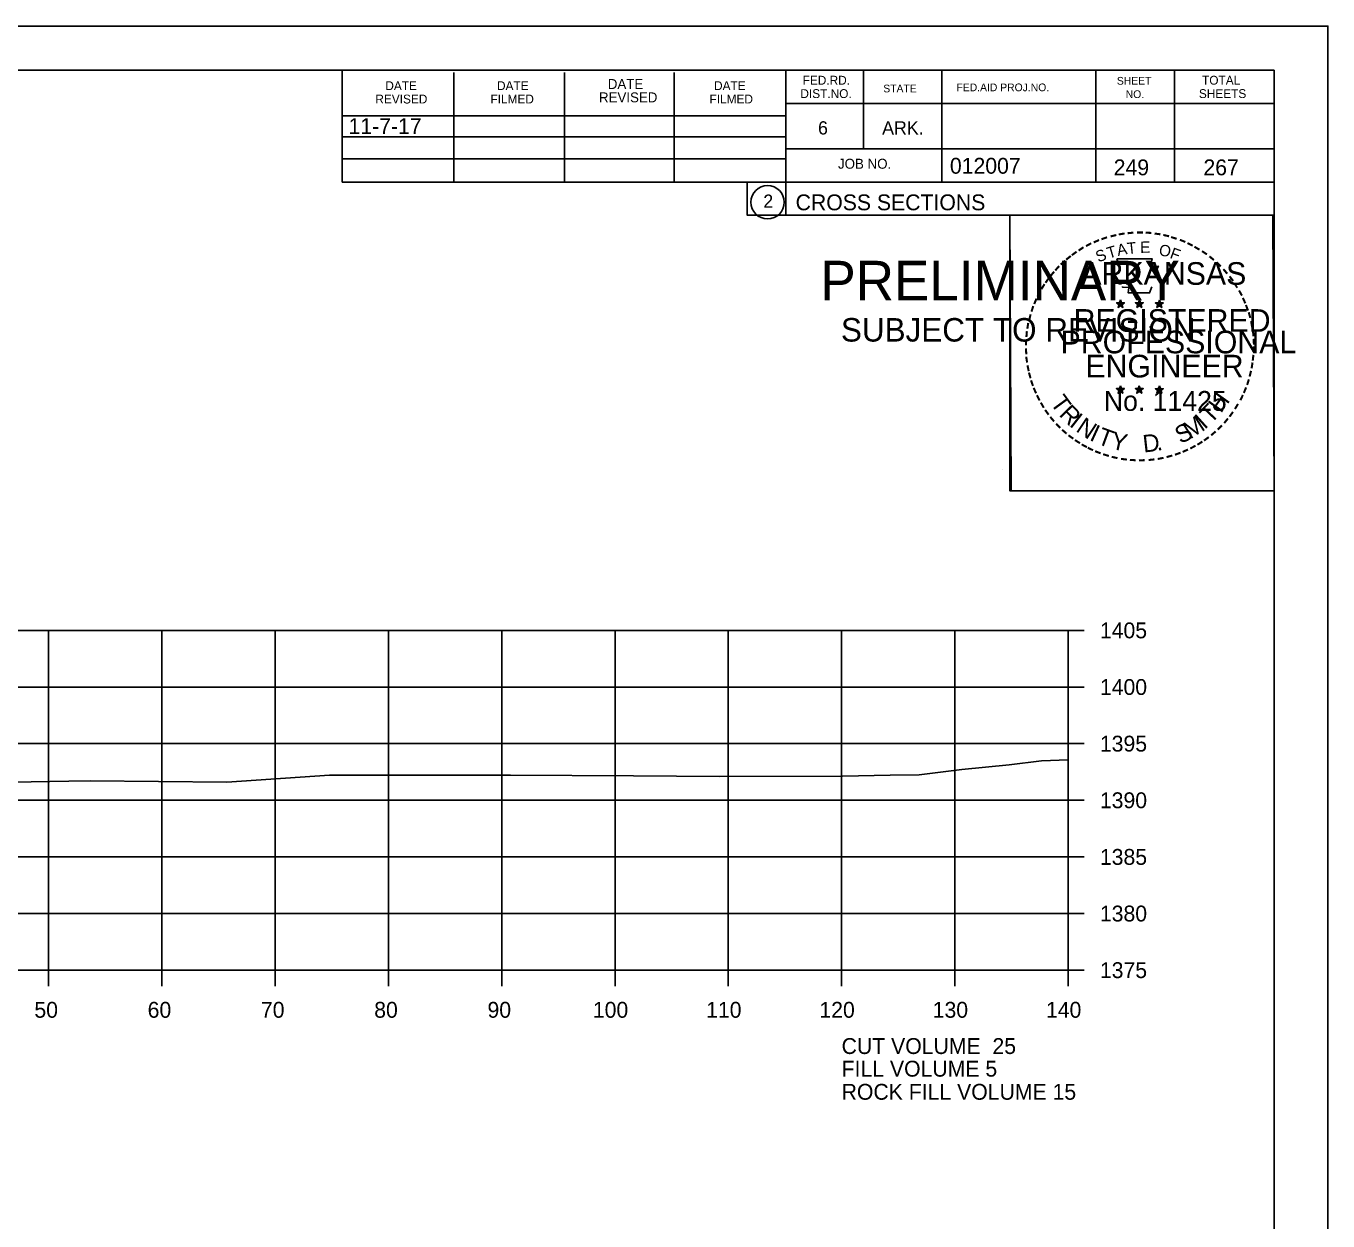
# Model space of a CAD drawing. Extents: x 1374311 to 1383814, y 384102 to 406278.
# Drawn here: x 1382688.1 to 1382803, y 405746.3 to 405851.8 of the extents above; entities that cross this region are included whole.
import ezdxf

# ---------------------------------------------------------------- set-up
doc = ezdxf.new("R2010")
doc.units = 0
for name, color, linetype in [('R_Axis', 7, 'Continuous'), ('R_Axis Annot', 7, 'Continuous'), ('R_Border', 7, 'Continuous'), ('R_Border PE', 7, 'Continuous'), ('R_Border Prem', 7, 'Continuous'), ('R_Exist Surface', 7, 'Continuous'), ('R_Fin Surface', 7, 'Continuous'), ('R_Grid', 7, 'Continuous'), ('R_No Plot', 7, 'Continuous'), ('R_Water', 7, 'Continuous')]:
    doc.layers.add(name, color=color, linetype=linetype)

msp = doc.modelspace()

# ---------------------------------------------------------------- linework, layer by layer
at = {"layer": 'R_Axis'}
for p, q in [((1382780.07, 405768.4), (1382780.07, 405798.4)), ((1382781.47, 405798.4), (1382780.07, 405798.4)), ((1382781.47, 405793.4), (1382780.07, 405793.4)), ((1382781.47, 405788.4), (1382780.07, 405788.4)), ((1382781.47, 405783.4), (1382780.07, 405783.4)), ((1382781.47, 405778.4), (1382780.07, 405778.4)), ((1382781.47, 405773.4), (1382780.07, 405773.4)), ((1382500.07, 405768.4), (1382780.07, 405768.4)), ((1382690.07, 405767), (1382690.07, 405768.4)), ((1382700.07, 405767), (1382700.07, 405768.4)), ((1382710.07, 405767), (1382710.07, 405768.4)), ((1382720.07, 405767), (1382720.07, 405768.4)), ((1382730.07, 405767), (1382730.07, 405768.4)), ((1382740.07, 405767), (1382740.07, 405768.4)), ((1382750.07, 405767), (1382750.07, 405768.4)), ((1382760.07, 405767), (1382760.07, 405768.4)), ((1382770.07, 405767), (1382770.07, 405768.4)), ((1382780.07, 405767), (1382780.07, 405768.4)), ((1382781.47, 405768.4), (1382780.07, 405768.4))]:
    msp.add_line(p, q, dxfattribs=at)
at = {"layer": 'R_Border'}
for p, q in [((1382482.07, 405847.86), (1382798.25, 405847.86)), ((1382715.99, 405837.98), (1382715.99, 405847.86)), ((1382725.85, 405837.98), (1382725.85, 405847.66)), ((1382735.61, 405837.98), (1382735.61, 405847.66)), ((1382745.29, 405837.98), (1382745.29, 405847.66)), ((1382755.15, 405847.86), (1382755.15, 405835.06)), ((1382761.99, 405847.86), (1382761.99, 405840.92)), ((1382768.93, 405847.86), (1382768.93, 405837.98)), ((1382782.51, 405847.86), (1382782.51, 405837.98)), ((1382789.45, 405847.86), (1382789.45, 405837.98)), ((1382798.25, 405642.4), (1382798.25, 405847.86)), ((1382798.25, 405844.92), (1382755.15, 405844.92)), ((1382798.25, 405844.94), (1382798.25, 405844.94)), ((1382715.99, 405843.84), (1382755.15, 405843.84)), ((1382715.99, 405841.98), (1382755.15, 405841.98)), ((1382798.25, 405840.92), (1382755.15, 405840.92)), ((1382758.11, 405840.92), (1382798.25, 405840.92)), ((1382715.99, 405837.98), (1382715.99, 405840.04)), ((1382715.99, 405840.04), (1382755.15, 405840.04)), ((1382798.25, 405837.98), (1382715.99, 405837.98)), ((1382755.15, 405835.06), (1382798.25, 405835.06))]:
    msp.add_line(p, q, dxfattribs=at)
msp.add_circle((1382753.54, 405836.2), 1.47, dxfattribs=at)
at = {"layer": 'R_Border PE'}
for p, q in [((1382784.69, 405827.57), (1382784.64, 405827.32)), ((1382784.69, 405827.21), (1382784.69, 405827.57)), ((1382784.69, 405827.57), (1382784.73, 405827.32)), ((1382786.36, 405827.57), (1382786.31, 405827.32)), ((1382786.36, 405827.21), (1382786.36, 405827.57)), ((1382786.36, 405827.57), (1382786.4, 405827.32)), ((1382788.12, 405827.56), (1382788.08, 405827.31)), ((1382788.12, 405827.2), (1382788.12, 405827.56)), ((1382788.12, 405827.56), (1382788.17, 405827.31)), ((1382784.34, 405827.32), (1382784.69, 405827.21)), ((1382784.34, 405827.32), (1382784.59, 405827.27)), ((1382784.34, 405827.32), (1382784.57, 405827.2)), ((1382784.47, 405826.91), (1382784.69, 405827.21)), ((1382784.47, 405826.91), (1382784.6, 405827.15)), ((1382784.47, 405826.91), (1382784.68, 405827.13)), ((1382784.9, 405826.91), (1382784.68, 405827.12)), ((1382785.03, 405827.32), (1382784.69, 405827.21)), ((1382784.9, 405826.91), (1382784.69, 405827.21)), ((1382785.03, 405827.32), (1382784.75, 405827.27)), ((1382784.9, 405826.91), (1382784.76, 405827.2)), ((1382785.03, 405827.32), (1382784.83, 405827.22)), ((1382786.01, 405827.32), (1382786.36, 405827.21)), ((1382786.01, 405827.32), (1382786.26, 405827.27)), ((1382786.01, 405827.32), (1382786.24, 405827.2)), ((1382786.14, 405826.91), (1382786.36, 405827.21)), ((1382786.14, 405826.91), (1382786.27, 405827.15)), ((1382786.14, 405826.91), (1382786.35, 405827.13)), ((1382786.57, 405826.91), (1382786.35, 405827.12)), ((1382786.7, 405827.32), (1382786.36, 405827.21)), ((1382786.57, 405826.91), (1382786.36, 405827.21)), ((1382786.7, 405827.32), (1382786.42, 405827.27)), ((1382786.57, 405826.91), (1382786.43, 405827.2)), ((1382786.7, 405827.32), (1382786.5, 405827.22)), ((1382787.77, 405827.31), (1382788.12, 405827.2)), ((1382787.77, 405827.31), (1382788.02, 405827.26)), ((1382787.77, 405827.31), (1382788.01, 405827.18)), ((1382787.9, 405826.9), (1382788.12, 405827.2)), ((1382787.9, 405826.9), (1382788.03, 405827.14)), ((1382787.9, 405826.9), (1382788.12, 405827.12)), ((1382788.47, 405827.31), (1382788.12, 405827.2)), ((1382788.33, 405826.9), (1382788.12, 405827.2)), ((1382788.33, 405826.9), (1382788.12, 405827.11)), ((1382788.47, 405827.31), (1382788.18, 405827.26)), ((1382788.33, 405826.9), (1382788.2, 405827.19)), ((1382788.47, 405827.31), (1382788.26, 405827.2)), ((1382784.33, 405819.75), (1382784.68, 405819.63)), ((1382784.33, 405819.75), (1382784.59, 405819.7)), ((1382784.33, 405819.75), (1382784.57, 405819.62)), ((1382784.47, 405819.34), (1382784.68, 405819.63)), ((1382784.47, 405819.34), (1382784.59, 405819.58)), ((1382784.47, 405819.34), (1382784.68, 405819.55)), ((1382784.68, 405820), (1382784.64, 405819.75)), ((1382784.68, 405819.63), (1382784.68, 405820)), ((1382784.68, 405820), (1382784.73, 405819.75)), ((1382785.03, 405819.75), (1382784.68, 405819.63)), ((1382784.89, 405819.34), (1382784.68, 405819.63)), ((1382784.89, 405819.34), (1382784.68, 405819.55)), ((1382785.03, 405819.75), (1382784.74, 405819.7)), ((1382784.89, 405819.34), (1382784.76, 405819.63)), ((1382785.03, 405819.75), (1382784.82, 405819.64)), ((1382786, 405819.75), (1382786.35, 405819.63)), ((1382786, 405819.75), (1382786.25, 405819.7)), ((1382786, 405819.75), (1382786.24, 405819.62)), ((1382786.13, 405819.34), (1382786.35, 405819.63)), ((1382786.13, 405819.34), (1382786.26, 405819.58)), ((1382786.13, 405819.34), (1382786.35, 405819.55)), ((1382786.35, 405820), (1382786.31, 405819.75)), ((1382786.35, 405819.63), (1382786.35, 405820)), ((1382786.35, 405820), (1382786.4, 405819.75)), ((1382786.7, 405819.75), (1382786.35, 405819.63)), ((1382786.56, 405819.34), (1382786.35, 405819.63)), ((1382786.56, 405819.34), (1382786.35, 405819.55)), ((1382786.7, 405819.75), (1382786.41, 405819.7)), ((1382786.56, 405819.34), (1382786.43, 405819.63)), ((1382786.7, 405819.75), (1382786.49, 405819.64)), ((1382787.77, 405819.74), (1382788.12, 405819.62)), ((1382787.77, 405819.74), (1382788.02, 405819.69)), ((1382787.77, 405819.74), (1382788.01, 405819.61)), ((1382787.9, 405819.33), (1382788.12, 405819.62)), ((1382787.9, 405819.33), (1382788.03, 405819.57)), ((1382787.9, 405819.33), (1382788.12, 405819.54)), ((1382788.12, 405819.99), (1382788.08, 405819.74)), ((1382788.12, 405819.62), (1382788.12, 405819.99)), ((1382788.12, 405819.99), (1382788.17, 405819.74)), ((1382788.46, 405819.74), (1382788.12, 405819.62)), ((1382788.33, 405819.33), (1382788.12, 405819.62)), ((1382788.33, 405819.33), (1382788.12, 405819.54)), ((1382788.46, 405819.74), (1382788.18, 405819.69)), ((1382788.33, 405819.33), (1382788.19, 405819.62)), ((1382788.46, 405819.74), (1382788.26, 405819.63))]:
    msp.add_line(p, q, dxfattribs=at)
for points in [[(1382784.38, 405831.2), (1382784.65, 405830.37)], [(1382787.89, 405830.27), (1382788.03, 405830.56), (1382787.35, 405830.53), (1382787.49, 405831.2), (1382784.38, 405831.2)], [(1382784.87, 405828.77), (1382784.87, 405828.69), (1382785.43, 405828.67), (1382785.38, 405828.19), (1382787.25, 405828.19), (1382787.45, 405828.73)], [(1382784.69, 405827.57), (1382784.9, 405826.91), (1382784.34, 405827.32), (1382785.03, 405827.32), (1382784.47, 405826.91), (1382784.69, 405827.57)], [(1382786.36, 405827.57), (1382786.57, 405826.91), (1382786.01, 405827.32), (1382786.7, 405827.32), (1382786.14, 405826.91), (1382786.36, 405827.57)], [(1382788.12, 405827.56), (1382788.33, 405826.9), (1382787.77, 405827.31), (1382788.47, 405827.31), (1382787.9, 405826.9), (1382788.12, 405827.56)], [(1382784.68, 405820), (1382784.89, 405819.34), (1382784.33, 405819.75), (1382785.03, 405819.75), (1382784.47, 405819.34), (1382784.68, 405820)], [(1382786.35, 405820), (1382786.56, 405819.34), (1382786, 405819.75), (1382786.7, 405819.75), (1382786.13, 405819.34), (1382786.35, 405820)], [(1382788.12, 405819.99), (1382788.33, 405819.33), (1382787.77, 405819.74), (1382788.46, 405819.74), (1382787.9, 405819.33), (1382788.12, 405819.99)]]:
    msp.add_lwpolyline(points, dxfattribs=at)
for centre, radius in [((1382784.68, 405827.21), 0.172), ((1382784.68, 405827.21), 0.145), ((1382784.68, 405827.21), 0.116), ((1382784.68, 405827.21), 0.0991), ((1382784.68, 405827.21), 0.0747), ((1382784.68, 405827.21), 0.0495), ((1382784.68, 405827.21), 0.0296), ((1382786.35, 405827.21), 0.172), ((1382786.35, 405827.21), 0.145), ((1382786.35, 405827.21), 0.116), ((1382786.35, 405827.21), 0.0991), ((1382786.35, 405827.21), 0.0747), ((1382786.35, 405827.21), 0.0495), ((1382786.35, 405827.21), 0.0296), ((1382788.12, 405827.19), 0.172), ((1382788.12, 405827.19), 0.145), ((1382788.12, 405827.19), 0.116), ((1382788.12, 405827.19), 0.0991), ((1382788.12, 405827.19), 0.0747), ((1382788.12, 405827.19), 0.0495), ((1382788.12, 405827.19), 0.0296), ((1382784.68, 405819.63), 0.172), ((1382784.68, 405819.63), 0.145), ((1382784.68, 405819.63), 0.116), ((1382784.68, 405819.63), 0.0991), ((1382784.68, 405819.63), 0.0747), ((1382784.68, 405819.63), 0.0495), ((1382784.68, 405819.63), 0.0296), ((1382786.35, 405819.63), 0.172), ((1382786.35, 405819.63), 0.145), ((1382786.35, 405819.63), 0.116), ((1382786.35, 405819.63), 0.0991), ((1382786.35, 405819.63), 0.0747), ((1382786.35, 405819.63), 0.0495), ((1382786.35, 405819.63), 0.0296), ((1382788.12, 405819.62), 0.172), ((1382788.12, 405819.62), 0.145), ((1382788.12, 405819.62), 0.116), ((1382788.12, 405819.62), 0.0991), ((1382788.12, 405819.62), 0.0747), ((1382788.12, 405819.62), 0.0495), ((1382788.12, 405819.62), 0.0296)]:
    msp.add_circle(centre, radius, dxfattribs=at)
at = {"layer": 'R_Exist Surface'}
msp.add_lwpolyline([(1382680.18, 405784.87), (1382691.84, 405785.1), (1382693.73, 405785.11), (1382705.81, 405784.99), (1382714.87, 405785.61), (1382714.92, 405785.61), (1382714.98, 405785.61), (1382715.04, 405785.61), (1382719.79, 405785.61), (1382719.98, 405785.61), (1382725.96, 405785.63), (1382730.42, 405785.62), (1382730.83, 405785.62), (1382741.69, 405785.56), (1382749.29, 405785.51), (1382760.16, 405785.53), (1382764.35, 405785.61), (1382766.91, 405785.64), (1382770.67, 405786.13), (1382774.85, 405786.53), (1382777.73, 405786.87), (1382780.07, 405786.96)], dxfattribs=at)
at = {"layer": 'R_Grid'}
for p, q in [((1382500.07, 405798.4), (1382780.07, 405798.4)), ((1382690.07, 405768.4), (1382690.07, 405798.4)), ((1382700.07, 405768.4), (1382700.07, 405798.4)), ((1382710.07, 405768.4), (1382710.07, 405798.4)), ((1382720.07, 405768.4), (1382720.07, 405798.4)), ((1382730.07, 405768.4), (1382730.07, 405798.4)), ((1382740.07, 405768.4), (1382740.07, 405798.4)), ((1382750.07, 405768.4), (1382750.07, 405798.4)), ((1382760.07, 405768.4), (1382760.07, 405798.4)), ((1382770.07, 405768.4), (1382770.07, 405798.4)), ((1382780.07, 405768.4), (1382780.07, 405798.4)), ((1382500.07, 405793.4), (1382780.07, 405793.4)), ((1382500.07, 405788.4), (1382780.07, 405788.4)), ((1382500.07, 405783.4), (1382780.07, 405783.4)), ((1382500.07, 405778.4), (1382780.07, 405778.4)), ((1382500.07, 405773.4), (1382780.07, 405773.4)), ((1382500.07, 405768.4), (1382780.07, 405768.4))]:
    msp.add_line(p, q, dxfattribs=at)
at = {"layer": 'R_No Plot'}
for p, q in [((1382469.67, 405851.76), (1382803, 405851.76)), ((1382774.29, 405812.61), (1382774.29, 405812.61))]:
    msp.add_line(p, q, dxfattribs=at)
for points in [[(1382469.66, 405851.76), (1382803, 405851.76), (1382803, 405638.42), (1382469.66, 405638.42)], [(1382715.99, 405847.86), (1382715.99, 405837.98), (1382751.72, 405837.98), (1382751.72, 405835.06), (1382774.92, 405835.06), (1382774.92, 405810.73), (1382798.25, 405810.73), (1382798.25, 405642.4), (1382482.07, 405642.4), (1382482.07, 405847.86)], [(1382774.92, 405835.06), (1382798.13, 405835.06), (1382798.25, 405810.73), (1382775.04, 405810.73)]]:
    msp.add_lwpolyline(points, close=True, dxfattribs=at)

# ---------------------------------------------------------------- texts
at = {"layer": 'R_Axis Annot'}
for s, p in [('1405', (1382782.87, 405797.7)), ('1400', (1382782.87, 405792.7)), ('1395', (1382782.87, 405787.7)), ('1390', (1382782.87, 405782.7)), ('1385', (1382782.87, 405777.7)), ('1380', (1382782.87, 405772.7)), ('1375', (1382782.87, 405767.7)), ('50', (1382688.81, 405764.2)), ('60', (1382698.81, 405764.2)), ('70', (1382708.81, 405764.2)), ('80', (1382718.81, 405764.2)), ('90', (1382728.81, 405764.2)), ('100', (1382738.11, 405764.2)), ('110', (1382748.11, 405764.2)), ('120', (1382758.11, 405764.2)), ('130', (1382768.11, 405764.2)), ('140', (1382778.11, 405764.2)), ('CUT VOLUME  25', (1382760.07, 405761)), ('FILL VOLUME 5', (1382760.07, 405759))]:
    msp.add_text(s, height=1.4, dxfattribs=at).set_placement(p)
at = {"layer": 'R_Border'}
for s, height, p in [('DATE', 0.879, (1382739.43, 405846.2)), ('FED.RD.', 0.782, (1382756.63, 405846.58)), ('SHEET', 0.684, (1382784.37, 405846.58)), ('TOTAL', 0.782, (1382791.89, 405846.58)), ('DATE', 0.782, (1382719.79, 405846.1)), ('DATE', 0.782, (1382729.65, 405846.1)), ('REVISED', 0.879, (1382738.65, 405845.02)), ('DATE', 0.782, (1382748.81, 405846.1)), ('DIST.NO.', 0.782, (1382756.43, 405845.4)), ('STATE', 0.684, (1382763.75, 405845.9)), ('FED.AID PROJ.NO.', 0.684, (1382770.21, 405846)), ('NO.', 0.684, (1382785.15, 405845.4)), ('SHEETS', 0.782, (1382791.61, 405845.4)), ('REVISED', 0.782, (1382718.91, 405844.92)), ('FILMED', 0.782, (1382729.07, 405844.92)), ('FILMED', 0.782, (1382748.41, 405844.92)), ('6', 1.17, (1382757.99, 405842.18)), ('ARK.', 1.172, (1382763.65, 405842.18)), ('012007', 1.4, (1382769.63, 405838.72)), ('JOB NO.', 0.879, (1382759.75, 405839.16)), ('2', 1.17, (1382753.16, 405835.71)), ('CROSS SECTIONS', 1.4, (1382756.01, 405835.49))]:
    msp.add_text(s, height=height, rotation=360, dxfattribs=at).set_placement(p)
at = {"layer": 'R_Border PE'}
for s, height, rotation, p in [('-', 1.6, 19.1761, (1382783.12, 405832.32)), ('-', 1.6, 13.6301, (1382783.87, 405832.56)), ('-', 1.6, 10.2193, (1382784.55, 405832.73)), ('-', 1.6, 5.8968, (1382785.28, 405832.84)), ('-', 1.6, 0.1862, (1382786.05, 405832.91)), ('-', 1.6, 357.743, (1382786.78, 405832.9)), ('-', 1.6, 352.1617, (1382787.52, 405832.84)), ('-', 1.6, 347.2049, (1382788.24, 405832.73)), ('-', 1.6, 342.3362, (1382788.87, 405832.57)), ('-', 1.6, 34.0636, (1382781.26, 405831.37)), ('-', 1.6, 28.7918, (1382781.86, 405831.74)), ('-', 1.6, 24.3072, (1382782.49, 405832.05)), ('S', 1, 21.594, (1382782.73, 405830.87)), ('T', 1, 16.4036, (1382783.65, 405831.21)), ('A', 1, 11.2132, (1382784.47, 405831.46)), ('T', 1, 6.0228, (1382785.32, 405831.62)), ('E', 1, 0.8323, (1382786.43, 405831.73)), ('O', 1, 350.4515, (1382788.03, 405831.52)), ('F', 1, 340.0707, (1382788.98, 405831.29)), ('-', 1.6, 337.8551, (1382789.61, 405832.35)), ('-', 1.6, 334.1211, (1382790.24, 405832.08)), ('-', 1.6, 329.6409, (1382790.82, 405831.79)), ('-', 1.6, 42.9622, (1382779.77, 405830.18)), ('-', 1.6, 38.9507, (1382780.21, 405830.59)), ('-', 1.6, 36.2317, (1382780.68, 405830.97)), ('ARKANSAS', 2, 360, (1382781.23, 405828.91)), ('-', 1.6, 325.8627, (1382791.46, 405831.43)), ('-', 1.6, 320.5297, (1382792.07, 405831.01)), ('-', 1.6, 315.5786, (1382792.67, 405830.52)), ('-', 1.6, 50.6142, (1382778.92, 405829.21)), ('-', 1.6, 48.423, (1382779.33, 405829.7)), ('-', 1.6, 309.8797, (1382793.24, 405829.97)), ('-', 1.6, 58.0706, (1382778.18, 405828.12)), ('-', 1.6, 54.2325, (1382778.51, 405828.65)), ('-', 1.6, 306.6522, (1382793.77, 405829.37)), ('-', 1.4, 303.6753, (1382794.25, 405828.8)), ('-', 1.6, 67.7743, (1382777.61, 405826.89)), ('-', 1.6, 62.8713, (1382777.87, 405827.51)), ('-', 1.6, 299.6684, (1382794.57, 405828.19)), ('-', 1.6, 294.6628, (1382794.89, 405827.58)), ('-', 1.6, 75.461, (1382777.2, 405825.55)), ('-', 1.6, 72.3945, (1382777.39, 405826.26)), ('REGISTERED', 2, 360, (1382780.55, 405824.76)), ('DWB', 0.01, 360, (1382784.67, 405827.2)), ('DWB', 0.01, 360, (1382786.34, 405827.2)), ('DWB', 0.01, 360, (1382788.11, 405827.19)), ('-', 1.6, 290.5728, (1382795.15, 405827)), ('-', 1.6, 285.1233, (1382795.39, 405826.42)), ('-', 1.6, 81.2013, (1382777.06, 405824.84)), ('-', 1.6, 280.5493, (1382795.59, 405825.68)), ('-', 1.6, 89.0622, (1382776.96, 405823.45)), ('-', 1.6, 85.1863, (1382776.99, 405824.15)), ('PROFESSIONAL', 2, 360, (1382779.4, 405822.86)), ('-', 1.6, 276.5962, (1382795.75, 405824.91)), ('-', 1.6, 274.3301, (1382795.81, 405824.19)), ('-', 1.6, 94.1959, (1382777, 405822.72)), ('-', 1.6, 269.9407, (1382795.84, 405823.56)), ('-', 1.6, 98.9479, (1382777.07, 405822.05)), ('-', 1.6, 101.7149, (1382777.21, 405821.32)), ('ENGINEER', 2, 360, (1382781.59, 405820.73)), ('-', 1.6, 260.9953, (1382795.75, 405822.24)), ('-', 1.6, 263.5172, (1382795.82, 405822.89)), ('-', 1.6, 105.4578, (1382777.37, 405820.73)), ('-', 1.6, 252.8681, (1382795.46, 405820.84)), ('-', 1.6, 255.7626, (1382795.64, 405821.56)), ('-', 1.6, 109.0874, (1382777.58, 405820.09)), ('-', 1.6, 114.0643, (1382777.84, 405819.5)), ('No. 11425', 1.757, 360, (1382783.22, 405817.78)), ('DWB', 0.01, 360, (1382784.67, 405819.63)), ('DWB', 0.01, 360, (1382786.34, 405819.63)), ('DWB', 0.01, 360, (1382788.1, 405819.62)), ('H', 1.54, 54.6088, (1382793.56, 405817.51)), ('-', 1.6, 247.8887, (1382795.24, 405820.17)), ('-', 1.6, 115.7289, (1382778.14, 405818.88)), ('-', 1.6, 120.4471, (1382778.5, 405818.29)), ('T', 1.54, 306.0406, (1382778.44, 405818.47)), ('R', 1.54, 314.005, (1382779.2, 405817.42)), ('T', 1.54, 46.6444, (1382792.67, 405816.57)), ('-', 1.6, 239.0712, (1382794.58, 405818.79)), ('-', 1.6, 244.6197, (1382794.98, 405819.54)), ('-', 1.6, 125.8934, (1382778.9, 405817.73)), ('-', 1.6, 130.7181, (1382779.36, 405817.18)), ('I', 1.54, 321.9694, (1382780.1, 405816.49)), ('N', 1.54, 326.5002, (1382780.67, 405816.02)), ('M', 1.54, 32.6563, (1382790.83, 405815.24)), ('I', 1.54, 42.1136, (1382792.11, 405816.09)), ('-', 1.6, 231.2538, (1382793.75, 405817.57)), ('-', 1.6, 233.8452, (1382794.18, 405818.13)), ('-', 1.6, 134.2238, (1382779.88, 405816.64)), ('-', 1.6, 138.9338, (1382780.41, 405816.17)), ('I', 1.54, 335.3603, (1382781.88, 405815.23)), ('T', 1.54, 339.8912, (1382782.54, 405814.91)), ('Y', 1.54, 347.8556, (1382783.76, 405814.46)), ('S', 1.54, 26.9312, (1382789.99, 405814.83)), ('-', 1.6, 221.0851, (1382792.75, 405816.49)), ('-', 1.6, 225.7653, (1382793.27, 405817)), ('-', 1.6, 144.6463, (1382780.96, 405815.77)), ('-', 1.6, 148.0898, (1382781.52, 405815.4)), ('-', 1.6, 151.5704, (1382782.1, 405815.07)), ('D', 1.54, 6.3969, (1382786.74, 405814.1)), ('-', 1.6, 212.2491, (1382791.67, 405815.64)), ('-', 1.6, 215.7363, (1382792.2, 405816.02)), ('-', 1.6, 154.6002, (1382782.62, 405814.82)), ('-', 1.6, 158.5612, (1382783.25, 405814.57)), ('-', 1.6, 162.7983, (1382783.93, 405814.36)), ('-', 1.6, 167.5555, (1382784.65, 405814.19)), ('-', 1.6, 191.2858, (1382788.46, 405814.26)), ('.', 1.54, 13.7642, (1382787.93, 405814.23)), ('-', 1.6, 195.4743, (1382789.19, 405814.46)), ('-', 1.6, 200.7184, (1382789.86, 405814.7)), ('-', 1.6, 204.2516, (1382790.48, 405814.97)), ('-', 1.6, 207.3568, (1382791.11, 405815.29)), ('-', 1.6, 173.1155, (1382785.42, 405814.08)), ('-', 1.6, 176.5183, (1382786.17, 405814.03)), ('-', 1.6, 181.5918, (1382786.91, 405814.05)), ('-', 1.6, 185.8167, (1382787.72, 405814.12))]:
    msp.add_text(s, height=height, rotation=rotation, dxfattribs=at).set_placement(p)
at = {"layer": 'R_Border Prem'}
for s, height, p in [('PRELIMINARY', 3.5, (1382758.2, 405827.53)), ('DWB', 0.01, (1382758.95, 405829.38)), ('SUBJECT TO REVISION', 2.0751, (1382760.01, 405823.9))]:
    msp.add_text(s, height=height, rotation=360, dxfattribs=at).set_placement(p)
at = {"layer": 'R_Fin Surface'}
for s, p in [('11-7-17', (1382716.54, 405842.22)), ('ROCK FILL VOLUME 15', (1382760.07, 405756.96))]:
    msp.add_text(s, height=1.4, dxfattribs=at).set_placement(p)
at = {"layer": 'R_Water'}
for s, p in [('249', (1382784.09, 405838.58)), ('267', (1382792.01, 405838.58))]:
    msp.add_text(s, height=1.4, rotation=360, dxfattribs=at).set_placement(p)

doc.saveas('drawing.dxf')
